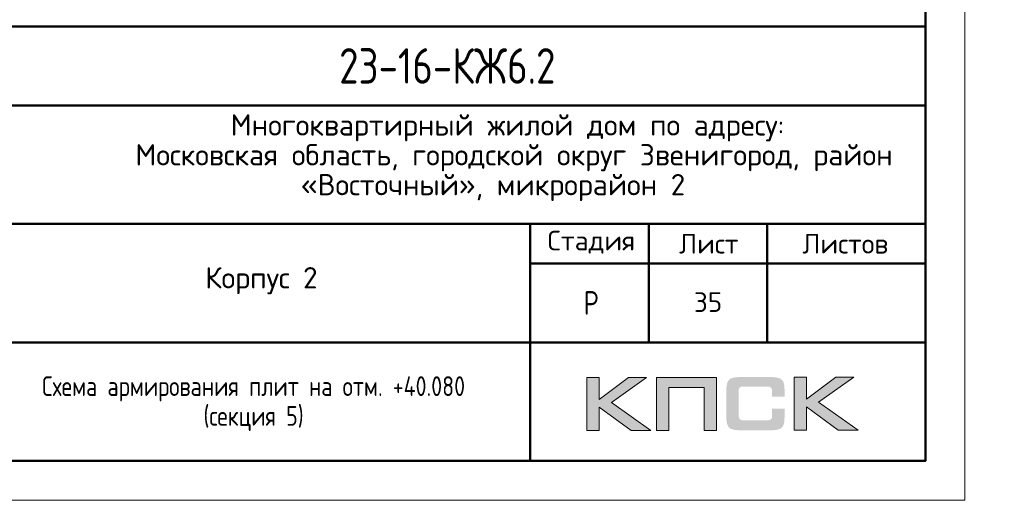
# Model space of a CAD drawing. Header units: millimetres. Extents: x 40580 to 1930067, y -240640 to 81020.
# Tile 591 of 656: x 1447084 to 1459541, y -239550 to -233463. Entities that reach past the tile are written whole.
import ezdxf

# ---------------------------------------------------------------- set-up
doc = ezdxf.new("R2010")
doc.units = ezdxf.units.MM
doc.layers.add('Standard', color=7, linetype='Continuous', lineweight=25)
doc.styles.add('GOST 2.304', font='isocpeur.ttf', dxfattribs={"width": 0.8})
doc.styles.add('ISOCPEUR', font='isocpeur.ttf')

msp = doc.modelspace()

# ---------------------------------------------------------------- hatches: boundary and pattern name
h = msp.add_hatch(color=256)
h.paths.add_polyline_path([(1455015.6, -237992.8), (1454788.1, -237992.8), (1454416.1, -238272.9), (1454416.1, -237992.8), (1454258.4, -237992.8), (1454258.4, -238664.9), (1454416.1, -238664.9), (1454416.1, -238369.7), (1454818.5, -238664.9), (1455070.2, -238664.9), (1454569.6, -238309.5)])
h.paths.add_polyline_path([(1455298.4, -238119.4), (1455743.7, -238119.4), (1455743.7, -238664.9), (1455900, -238664.9), (1455900, -237992.8), (1455733.3, -237992.8), (1455142.1, -237992.8), (1455142.1, -238151.8), (1455142.1, -238664.9), (1455298.4, -238664.9)])
h.paths.add_polyline_path([(1457038.1, -237989.4), (1456880.5, -237989.4), (1456880.5, -238662.2), (1457038.1, -238662.2), (1457038.1, -238366.2), (1457440.6, -238662.2), (1457692.3, -238662.2), (1457191.7, -238306), (1457637.7, -237989.4), (1457410.9, -237989.4), (1457038.1, -238269.4)])
msp.add_hatch(color=256).paths.add_polyline_path([(1456749.1, -238064), (1456747, -238056.4), (1456744.3, -238050.2), (1456740.8, -238044), (1456737.4, -238037.8), (1456733.9, -238032.9), (1456729.8, -238028.1), (1456725.6, -238023.2), (1456721.5, -238019.1), (1456715.9, -238015.6), (1456710.4, -238011.5), (1456704.2, -238008), (1456697.3, -238005.3), (1456690.3, -238002.5), (1456682.7, -237999.7), (1456675.1, -237997.7), (1456657.1, -237994.2), (1456637.8, -237991.4), (1456616.4, -237990), (1456592.8, -237989.4), (1456191.8, -237989.4), (1456168.3, -237990), (1456147.5, -237991.4), (1456127.5, -237994.2), (1456110.2, -237997.7), (1456101.9, -238000.4), (1456094.3, -238002.5), (1456087.4, -238005.3), (1456081.2, -238008.7), (1456074.9, -238011.5), (1456068.7, -238015.6), (1456063.9, -238019.1), (1456059, -238023.2), (1456054.9, -238028.1), (1456051.4, -238032.9), (1456047.3, -238037.8), (1456043.8, -238044), (1456041, -238050.2), (1456038.3, -238057.1), (1456035.5, -238064), (1456033.4, -238071.6), (1456030, -238088.2), (1456027.2, -238106.2), (1456025.1, -238126.3), (1456025.1, -238148.4), (1456025.1, -238502.4), (1456025.1, -238524.6), (1456027.2, -238544.6), (1456030, -238563.3), (1456033.4, -238579.9), (1456035.5, -238587.5), (1456038.3, -238594.4), (1456041, -238601.3), (1456043.8, -238607.5), (1456047.3, -238613.1), (1456051.4, -238618.6), (1456054.9, -238623.4), (1456059, -238628.3), (1456063.9, -238632.4), (1456069.4, -238635.9), (1456074.9, -238639.3), (1456081.2, -238642.8), (1456087.4, -238646.3), (1456095, -238648.3), (1456101.9, -238651.1), (1456110.2, -238653.2), (1456127.5, -238657.3), (1456147.5, -238659.4), (1456169, -238661.5), (1456191.8, -238662.2), (1456592.8, -238662.2), (1456616.4, -238661.5), (1456637.8, -238660.1), (1456657.1, -238657.3), (1456674.4, -238653.9), (1456682.7, -238651.1), (1456690.3, -238649), (1456697.3, -238646.3), (1456704.2, -238642.8), (1456710.4, -238640), (1456715.9, -238635.9), (1456721.5, -238632.4), (1456725.6, -238628.3), (1456729.8, -238624.1), (1456733.9, -238618.6), (1456737.4, -238613.8), (1456740.8, -238607.5), (1456744.3, -238601.3), (1456747, -238595.1), (1456749.1, -238587.5), (1456751.9, -238579.9), (1456755.3, -238563.3), (1456758.1, -238545.3), (1456759.5, -238524.6), (1456760.2, -238502.4), (1456760.2, -238391.1), (1456603.2, -238391.1), (1456603.2, -238481.7), (1456603.2, -238487.9), (1456602.5, -238494.1), (1456601.1, -238499.7), (1456599.8, -238505.2), (1456597.7, -238510), (1456595.6, -238514.2), (1456592.8, -238518.3), (1456589.4, -238521.8), (1456585.9, -238525.2), (1456581.8, -238528), (1456576.9, -238530.1), (1456572.1, -238532.2), (1456567.3, -238533.5), (1456561, -238534.2), (1456554.8, -238534.9), (1456548.6, -238535.6), (1456225, -238535.6), (1456219.4, -238534.9), (1456214.6, -238534.2), (1456210.5, -238532.2), (1456206.3, -238530.1), (1456202.2, -238527.3), (1456198.7, -238524.6), (1456195.2, -238521.1), (1456192.5, -238516.9), (1456189.7, -238512.8), (1456187.6, -238508.6), (1456185.6, -238503.8), (1456184.2, -238499), (1456182.1, -238489.3), (1456181.4, -238479.6), (1456181.4, -238156.7), (1456181.4, -238151.2), (1456182.1, -238145.6), (1456183.5, -238140.8), (1456184.9, -238135.9), (1456186.3, -238131.8), (1456188.3, -238128.3), (1456191.1, -238124.9), (1456193.9, -238121.4), (1456197.3, -238118.7), (1456200.8, -238115.9), (1456204.9, -238113.8), (1456209.1, -238112.4), (1456213.9, -238111.1), (1456218.8, -238110.4), (1456224.3, -238109.7), (1456229.8, -238109.7), (1456548.6, -238109.7), (1456554.8, -238109.7), (1456561, -238110.4), (1456566.6, -238111.7), (1456571.4, -238113.1), (1456576.2, -238115.2), (1456581.1, -238117.3), (1456585.2, -238120.7), (1456588.7, -238123.5), (1456592.1, -238127.6), (1456594.9, -238131.8), (1456597.7, -238135.9), (1456599.8, -238140.8), (1456601.1, -238145.6), (1456602.5, -238151.2), (1456603.2, -238157.4), (1456603.2, -238163.6), (1456603.2, -238237.6), (1456760.2, -238237.6), (1456760.2, -238148.4), (1456759.5, -238126.3), (1456758.1, -238106.2), (1456755.3, -238088.2), (1456751.2, -238071.6)])

# ---------------------------------------------------------------- linework, layer by layer
at = {"lineweight": 0}
for points in [[(1454258.4, -238664.9), (1454258.4, -237992.8), (1454416.1, -237992.8), (1454416.1, -238272.9), (1454788.1, -237992.8), (1455015.6, -237992.8), (1454569.6, -238309.5), (1455070.2, -238664.9), (1454818.5, -238664.9), (1454416.1, -238369.7), (1454416.1, -238664.9), (1454258.4, -238664.9)], [(1455298.4, -238664.9), (1455298.4, -238119.4), (1455743.7, -238119.4), (1455743.7, -238664.9), (1455900, -238664.9), (1455900, -237992.8), (1455733.3, -237992.8), (1455142.1, -237992.8), (1455142.1, -238151.8), (1455142.1, -238664.9), (1455298.4, -238664.9)], [(1456880.5, -238662.2), (1456880.5, -237989.4), (1457038.1, -237989.4), (1457038.1, -238269.4), (1457410.9, -237989.4), (1457637.7, -237989.4), (1457191.7, -238306), (1457692.3, -238662.2), (1457440.6, -238662.2), (1457038.1, -238366.2), (1457038.1, -238662.2), (1456880.5, -238662.2)]]:
    msp.add_lwpolyline(points, close=True, dxfattribs=at)
at = {"layer": 'Standard', "color": 7, "linetype": 'Continuous', "lineweight": 50, "transparency": 33554687}
for p, q in [((1440042.7, -233549.8), (1458542.7, -233549.8)), ((1446542.7, -234549.8), (1458542.7, -234549.8)), ((1446542.7, -236049.8), (1458542.7, -236049.8)), ((1453542.7, -237549.8), (1453542.7, -236049.8)), ((1455042.7, -237549.8), (1455042.7, -236049.8)), ((1456542.7, -237549.8), (1456542.7, -236049.8)), ((1453542.7, -236549.8), (1458542.7, -236549.8)), ((1446542.7, -237549.8), (1458542.7, -237549.8)), ((1453542.7, -239049.8), (1453542.7, -237549.8)), ((1453542.7, -239049.8), (1453542.7, -237549.8))]:
    msp.add_line(p, q, dxfattribs=at)
at = {"layer": 'Standard', "color": 7, "linetype": 'Continuous', "lineweight": 25, "transparency": 33554687}
for p, q in [((1458542.7, -239049.8), (1458542.7, -233549.8)), ((1440042.7, -239049.8), (1458542.7, -239049.8)), ((1440042.7, -239049.8), (1458542.7, -239049.8)), ((1440042.7, -239049.8), (1458542.7, -239049.8))]:
    msp.add_line(p, q, dxfattribs=at)
at = {"layer": 'Standard', "color": 7, "linetype": 'Continuous', "lineweight": 13, "transparency": 33554687}
msp.add_lwpolyline([(1438042.7, -239549.7), (1459042.7, -239549.7), (1459042.7, -209849.7), (1438042.7, -209849.7), (1438042.7, -239549.7)], close=True, dxfattribs=at)
at = {"layer": 'Standard', "color": 7, "linetype": 'Continuous', "lineweight": 50, "transparency": 33554687}
msp.add_lwpolyline([(1440042.7, -210349.7), (1458542.7, -210349.7), (1458542.7, -239049.7), (1440042.7, -239049.7), (1440042.7, -210349.7)], close=True, dxfattribs=at)

# ---------------------------------------------------------------- texts
at = {"layer": 'Standard', "color": 7, "linetype": 'Continuous', "lineweight": 50, "transparency": 33554687, "insert": (1451125.2, -234274.8), "char_height": 450, "width": 3070.526, "attachment_point": 7, "style": 'GOST 2.304'}
msp.add_mtext('23-16-КЖ6.2', dxfattribs=at)
at = {"layer": 'Standard', "color": 7, "linetype": 'Continuous', "lineweight": 25, "transparency": 33554687, "attachment_point": 7, "style": 'ISOCPEUR'}
for s, insert, char_height, width in [('Многоквартирный\\~жилой\\~дом\\~по\\~адресу:\\~', (1449752.7, -235004.8), 270, 5717.086), ('Московская\\~область,\\~городской\\~округ\\~Звенигород,\\~район\\~', (1448546.7, -235382.8), 270, 8136.208), ('«Восточный»,\\~микрорайон\\~2', (1450639.2, -235760.8), 270, 3952.828), ('Стадия', (1453763.2, -236425), 250, 1031.11), ('Лист', (1455426.2, -236425), 250, 782.227), ('Листов', (1456985.5, -236425), 250, 1066.504), ('Корпус\\~2', (1449430.7, -236939.8), 270, 1362.881), ('\\W0.77;Р', (1454219.6, -237199.8), 300, 262.931)]:
    msp.add_mtext(s, dxfattribs=dict(at, insert=insert, char_height=char_height, width=width))
at = {"layer": 'Standard', "color": 7, "linetype": 'Continuous', "lineweight": 13, "transparency": 33554687, "insert": (1455792.7, -237039.8), "char_height": 250, "width": 459.375, "attachment_point": 5, "style": 'ISOCPEUR'}
msp.add_mtext('\\A1;{\\fISOCPEUR|i0|b0;\\H250.000000;\\W1.000000;\\C7;35}\\P', dxfattribs=at)
at = {"layer": 'Standard', "color": 7, "linetype": 'Continuous', "lineweight": 25, "transparency": 33554687, "insert": (1450042.7, -237978.9), "char_height": 250, "width": 6741.875, "attachment_point": 2, "line_spacing_factor": 0.903614, "style": 'ISOCPEUR'}
msp.add_mtext('{\\fGOST 2.304-81|b0|i0|c0|p0;Схема армирования плит на отм. +40.080 }\\P{\\fGOST 2.304-81|b0|i0|c0|p0;(секция 5)}', dxfattribs=at)

doc.saveas('drawing.dxf')
